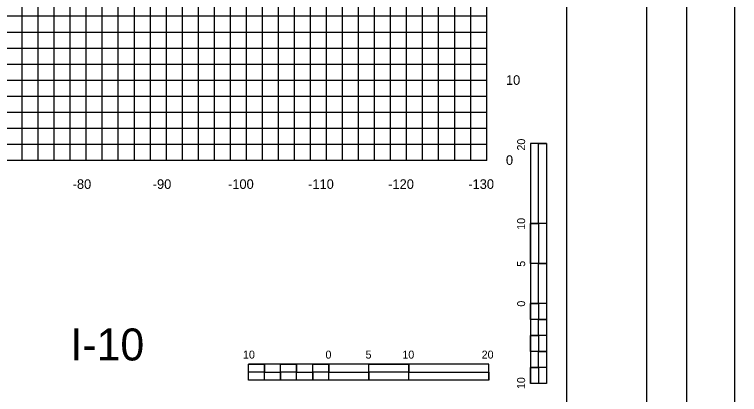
# Model space of a CAD drawing. Extents: x 1797809 to 2198143, y 249608 to 1237864.
# Drawn here: x 2195459.8 to 2195550.3, y 1237228.8 to 1237276.3 of the extents above; entities that cross this region are included whole.
import ezdxf

# ---------------------------------------------------------------- set-up
doc = ezdxf.new("R2010")
doc.units = 0
for name, color, linetype in [('10', 7, 'Continuous'), ('29', 7, 'Continuous'), ('31', 7, 'Continuous'), ('60', 7, 'Continuous'), ('GSCOLORFILL', 7, 'Continuous'), ('GSSHT', 7, 'Continuous'), ('Level 33', 7, 'Continuous'), ('Level 45', 7, 'Continuous')]:
    doc.layers.add(name, color=color, linetype=linetype)

msp = doc.modelspace()

# ---------------------------------------------------------------- linework, layer by layer
at = {"layer": '29'}
for p, q in [((2195524.255, 1237260.195), (2195524.255, 1237230.195)), ((2195526.255, 1237260.195), (2195524.255, 1237260.195)), ((2195526.255, 1237260.195), (2195526.255, 1237250.195)), ((2195526.255, 1237260.195), (2195526.255, 1237230.195)), ((2195525.255, 1237250.195), (2195524.255, 1237250.195)), ((2195526.255, 1237250.195), (2195524.255, 1237250.195)), ((2195525.255, 1237250.195), (2195525.255, 1237245.195)), ((2195526.255, 1237245.195), (2195524.255, 1237245.195)), ((2195526.255, 1237245.195), (2195525.255, 1237245.195)), ((2195526.255, 1237245.195), (2195526.255, 1237240.195)), ((2195525.255, 1237240.195), (2195524.255, 1237240.195)), ((2195526.255, 1237240.195), (2195524.255, 1237240.195)), ((2195525.255, 1237240.195), (2195525.255, 1237238.195)), ((2195526.255, 1237238.195), (2195525.255, 1237238.195)), ((2195526.255, 1237238.195), (2195526.255, 1237236.195)), ((2195525.255, 1237236.195), (2195524.255, 1237236.195)), ((2195525.255, 1237236.195), (2195525.255, 1237234.195)), ((2195526.255, 1237234.195), (2195525.255, 1237234.195)), ((2195526.255, 1237234.195), (2195526.255, 1237232.195)), ((2195519.051, 1237232.63), (2195489.051, 1237232.63)), ((2195489.051, 1237230.63), (2195489.051, 1237232.63)), ((2195491.051, 1237231.63), (2195491.051, 1237232.63)), ((2195495.051, 1237231.63), (2195495.051, 1237232.63)), ((2195499.051, 1237231.63), (2195499.051, 1237232.63)), ((2195499.051, 1237230.63), (2195499.051, 1237232.63)), ((2195504.051, 1237230.63), (2195504.051, 1237232.63)), ((2195509.051, 1237231.63), (2195509.051, 1237232.63)), ((2195509.051, 1237230.63), (2195509.051, 1237232.63)), ((2195519.051, 1237230.63), (2195519.051, 1237232.63)), ((2195525.255, 1237232.195), (2195524.255, 1237232.195)), ((2195525.255, 1237232.195), (2195525.255, 1237230.195)), ((2195491.051, 1237231.63), (2195489.051, 1237231.63)), ((2195493.051, 1237230.63), (2195493.051, 1237231.63)), ((2195495.051, 1237231.63), (2195493.051, 1237231.63)), ((2195497.051, 1237230.63), (2195497.051, 1237231.63)), ((2195499.051, 1237231.63), (2195497.051, 1237231.63)), ((2195504.051, 1237230.63), (2195504.051, 1237231.63)), ((2195509.051, 1237231.63), (2195504.051, 1237231.63)), ((2195519.051, 1237230.63), (2195489.051, 1237230.63)), ((2195493.051, 1237230.63), (2195491.051, 1237230.63)), ((2195497.051, 1237230.63), (2195495.051, 1237230.63)), ((2195504.051, 1237230.63), (2195499.051, 1237230.63)), ((2195519.051, 1237230.63), (2195509.051, 1237230.63)), ((2195526.255, 1237230.195), (2195524.255, 1237230.195))]:
    msp.add_line(p, q, dxfattribs=at)
for points in [[(2195525.255, 1237250.195), (2195525.255, 1237260.195), (2195526.255, 1237260.195), (2195526.255, 1237250.195)], [(2195524.255, 1237245.195), (2195524.255, 1237250.195), (2195525.255, 1237250.195), (2195525.255, 1237245.195)], [(2195525.255, 1237240.195), (2195525.255, 1237245.195), (2195526.255, 1237245.195), (2195526.255, 1237240.195)], [(2195524.255, 1237238.195), (2195524.255, 1237240.195), (2195525.255, 1237240.195), (2195525.255, 1237238.195)], [(2195525.255, 1237236.195), (2195525.255, 1237238.195), (2195526.255, 1237238.195), (2195526.255, 1237236.195)], [(2195524.255, 1237234.195), (2195524.255, 1237236.195), (2195525.255, 1237236.195), (2195525.255, 1237234.195)], [(2195525.255, 1237232.195), (2195525.255, 1237234.195), (2195526.255, 1237234.195), (2195526.255, 1237232.195)], [(2195489.051, 1237232.63), (2195491.051, 1237232.63), (2195491.051, 1237231.63), (2195489.051, 1237231.63)], [(2195493.051, 1237232.63), (2195495.051, 1237232.63), (2195495.051, 1237231.63), (2195493.051, 1237231.63)], [(2195497.051, 1237232.63), (2195499.051, 1237232.63), (2195499.051, 1237231.63), (2195497.051, 1237231.63)], [(2195504.051, 1237232.63), (2195509.051, 1237232.63), (2195509.051, 1237231.63), (2195504.051, 1237231.63)], [(2195524.255, 1237230.195), (2195524.255, 1237232.195), (2195525.255, 1237232.195), (2195525.255, 1237230.195)], [(2195491.051, 1237231.63), (2195493.051, 1237231.63), (2195493.051, 1237230.63), (2195491.051, 1237230.63)], [(2195495.051, 1237231.63), (2195497.051, 1237231.63), (2195497.051, 1237230.63), (2195495.051, 1237230.63)], [(2195499.051, 1237231.63), (2195504.051, 1237231.63), (2195504.051, 1237230.63), (2195499.051, 1237230.63)], [(2195509.051, 1237231.63), (2195519.051, 1237231.63), (2195519.051, 1237230.63), (2195509.051, 1237230.63)]]:
    msp.add_lwpolyline(points, close=True, dxfattribs=at)
at = {"layer": '60'}
for p, q in [((2195518.783, 1237258.106), (2195518.783, 1237318.106)), ((2195518.843, 1237268.106), (2195518.783, 1237268.106)), ((2195388.783, 1237258.106), (2195518.783, 1237258.106)), ((2195468.783, 1237258.046), (2195468.783, 1237258.106)), ((2195478.783, 1237258.046), (2195478.783, 1237258.106)), ((2195488.783, 1237258.046), (2195488.783, 1237258.106)), ((2195498.783, 1237258.046), (2195498.783, 1237258.106)), ((2195508.783, 1237258.046), (2195508.783, 1237258.106)), ((2195518.783, 1237258.046), (2195518.783, 1237258.106)), ((2195518.843, 1237258.106), (2195518.783, 1237258.106))]:
    msp.add_line(p, q, dxfattribs=at)
at = {"layer": 'GSCOLORFILL'}
msp.add_lwpolyline([(2195216.286, 1237123.036), (2195538.786, 1237123.036), (2195538.786, 1237333.036), (2195216.286, 1237333.036)], close=True, dxfattribs=at)
at = {"layer": 'GSSHT'}
for p, q in [((2195460.783, 1237258.106), (2195460.783, 1237318.106)), ((2195462.783, 1237258.106), (2195462.783, 1237318.106)), ((2195464.783, 1237258.106), (2195464.783, 1237318.106)), ((2195466.783, 1237258.106), (2195466.783, 1237318.106)), ((2195468.783, 1237258.106), (2195468.783, 1237318.106)), ((2195470.783, 1237258.106), (2195470.783, 1237318.106)), ((2195472.783, 1237258.106), (2195472.783, 1237318.106)), ((2195474.783, 1237258.106), (2195474.783, 1237318.106)), ((2195476.783, 1237258.106), (2195476.783, 1237318.106)), ((2195478.783, 1237258.106), (2195478.783, 1237318.106)), ((2195480.783, 1237258.106), (2195480.783, 1237318.106)), ((2195482.783, 1237258.106), (2195482.783, 1237318.106)), ((2195484.783, 1237258.106), (2195484.783, 1237318.106)), ((2195486.783, 1237258.106), (2195486.783, 1237318.106)), ((2195488.783, 1237258.106), (2195488.783, 1237318.106)), ((2195490.783, 1237258.106), (2195490.783, 1237318.106)), ((2195492.783, 1237258.106), (2195492.783, 1237318.106)), ((2195494.783, 1237258.106), (2195494.783, 1237318.106)), ((2195496.783, 1237258.106), (2195496.783, 1237318.106)), ((2195498.783, 1237258.106), (2195498.783, 1237318.106)), ((2195500.783, 1237258.106), (2195500.783, 1237318.106)), ((2195502.783, 1237258.106), (2195502.783, 1237318.106)), ((2195504.783, 1237258.106), (2195504.783, 1237318.106)), ((2195506.783, 1237258.106), (2195506.783, 1237318.106)), ((2195508.783, 1237258.106), (2195508.783, 1237318.106)), ((2195510.783, 1237258.106), (2195510.783, 1237318.106)), ((2195512.783, 1237258.106), (2195512.783, 1237318.106)), ((2195514.783, 1237258.106), (2195514.783, 1237318.106)), ((2195516.783, 1237258.106), (2195516.783, 1237318.106)), ((2195518.783, 1237258.106), (2195518.783, 1237318.106)), ((2195388.783, 1237276.106), (2195518.783, 1237276.106)), ((2195388.783, 1237274.106), (2195518.783, 1237274.106)), ((2195388.783, 1237272.106), (2195518.783, 1237272.106)), ((2195388.783, 1237270.106), (2195518.783, 1237270.106)), ((2195388.783, 1237268.106), (2195518.783, 1237268.106)), ((2195388.783, 1237266.106), (2195518.783, 1237266.106)), ((2195388.783, 1237264.106), (2195518.783, 1237264.106)), ((2195388.783, 1237262.106), (2195518.783, 1237262.106)), ((2195388.783, 1237260.106), (2195518.783, 1237260.106)), ((2195388.783, 1237258.106), (2195518.783, 1237258.106))]:
    msp.add_line(p, q, dxfattribs=at)
for points in [[(2195203.786, 1237118.036), (2195543.786, 1237118.036), (2195543.786, 1237338.036), (2195203.786, 1237338.036)], [(2195549.71, 1237118.036), (2195889.71, 1237118.036), (2195889.71, 1237338.036), (2195549.71, 1237338.036)]]:
    msp.add_lwpolyline(points, close=True, dxfattribs=at)
at = {"layer": 'Level 45'}
msp.add_lwpolyline([(2195228.783, 1237133.046), (2195528.783, 1237133.046), (2195528.783, 1237323.046), (2195228.783, 1237323.046)], close=True, dxfattribs=at)

# ---------------------------------------------------------------- texts
at = {"layer": '10'}
for s, p in [('-80', (2195467.08, 1237254.506)), ('-90', (2195477.08, 1237254.506)), ('-100', (2195486.48, 1237254.506)), ('-110', (2195496.48, 1237254.506)), ('-120', (2195506.48, 1237254.506)), ('-130', (2195516.48, 1237254.506))]:
    msp.add_text(s, height=1.2, dxfattribs=at).set_placement(p)
at = {"layer": '29'}
for s, height, rotation, p in [('20', 0.9991, 90.0572, (2195523.581, 1237259.295)), ('10', 0.9991, 90.0572, (2195523.581, 1237249.395)), ('5', 1, 90.0572, (2195523.581, 1237244.78)), ('0', 1, 90.0572, (2195523.581, 1237239.795)), ('10', 0.9991, 0.0572, (2195488.351, 1237233.305)), ('0', 1, 0.0572, (2195498.651, 1237233.304)), ('5', 0.999, 0.0572, (2195503.652, 1237233.304)), ('10', 0.9991, 0.0572, (2195508.251, 1237233.305)), ('20', 0.9991, 0.0572, (2195518.152, 1237233.305)), ('10', 0.9991, 90.0572, (2195523.581, 1237229.495))]:
    msp.add_text(s, height=height, rotation=rotation, dxfattribs=at).set_placement(p)
at = {"layer": '31'}
for s, p in [('10', (2195521.183, 1237267.506)), ('0', (2195521.183, 1237257.506))]:
    msp.add_text(s, height=1.2, dxfattribs=at).set_placement(p)
at = {"layer": 'Level 33'}
msp.add_text('I-10', height=3.9977, rotation=360, dxfattribs=at).set_placement((2195466.808, 1237233.073))

doc.saveas('drawing.dxf')
